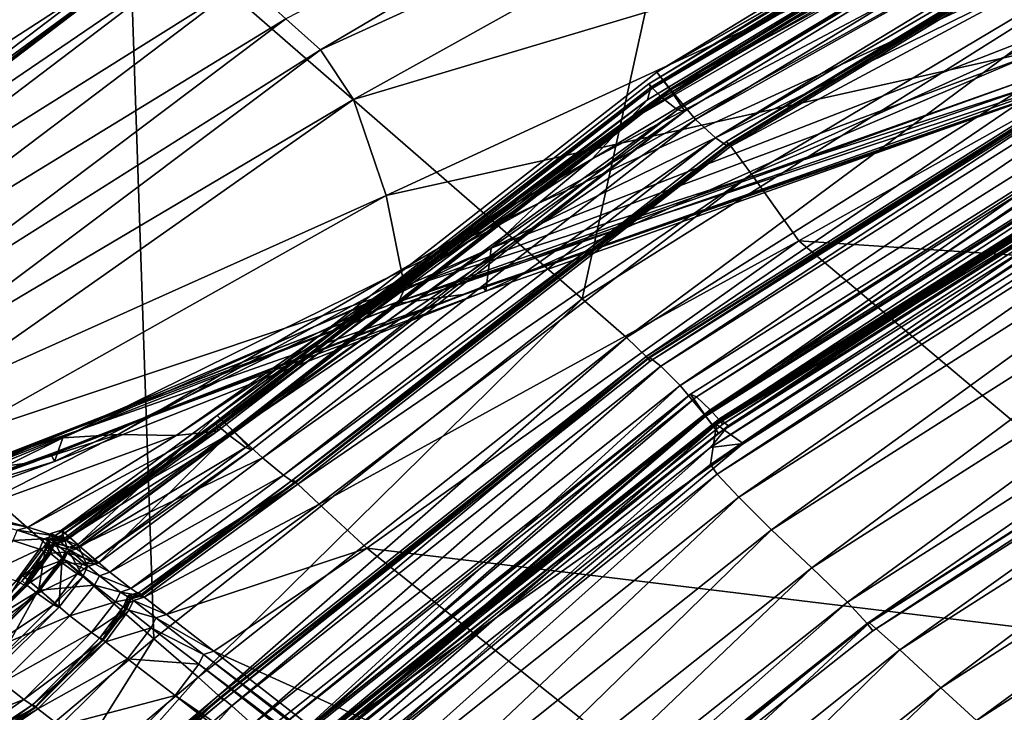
# Model space of a CAD drawing. Header units: millimetres. Extents: x 2387 to 13955, y -4964 to 364.
# Tile 963 of 1056: x 4482 to 4500, y 220 to 233. Entities that reach past the tile are written whole.
import ezdxf

# ---------------------------------------------------------------- set-up
doc = ezdxf.new("R2010")
doc.units = ezdxf.units.MM
doc.header["$MEASUREMENT"] = 0
doc.layers.add('Predefinito', color=7, linetype='Continuous', true_color=0x000000)

# ---------------------------------------------------------------- blocks, each defined once
blk = doc.blocks.new('Blocco 08')
at = {"layer": 'Predefinito'}
for points in [[(-453.604, -47, 485.976), (-461.432, -53.25, 485.772), (-480.91, -32.973, 608.049)], [(-445.254, -54.274, 440.788), (-453.604, -47, 485.976), (-442.059, -39.725, 486.202)], [(-442.059, -39.725, 486.202), (-433.658, -46.967, 441.029), (-445.254, -54.274, 440.788)], [(-450.714, -49.114, 1223.387), (-450.075, -49.684, 1220.359), (-438.134, -42.637, 1220.599)], [(-437.526, -43.946, 1212.233), (-438.134, -42.637, 1220.599), (-450.075, -49.684, 1220.359)], [(-431.562, -43.068, 789.765), (-431.759, -42.699, 789.818), (-443.879, -50.096, 789.598)], [(-443.879, -50.096, 789.598), (-431.759, -42.699, 789.818), (-431.584, -43.051, 789.973)], [(-444.03, -50.313, 796.621), (-432.054, -43, 796.836), (-432.026, -43.069, 797.027)], [(-431.998, -43.089, 796.659), (-432.054, -43, 796.836), (-444.03, -50.313, 796.621)], [(-432.026, -43.069, 797.027), (-443.989, -50.374, 796.814), (-444.03, -50.313, 796.621)], [(-444.03, -50.313, 796.621), (-443.962, -50.393, 796.444), (-431.998, -43.089, 796.659)], [(-443.989, -50.374, 796.814), (-432.026, -43.069, 797.027), (-432.145, -43.433, 798.872)], [(-431.838, -43.279, 795.743), (-431.998, -43.089, 796.659), (-443.962, -50.393, 796.444)], [(-431.584, -43.051, 789.973), (-443.645, -50.407, 789.755), (-443.879, -50.096, 789.598)], [(-443.879, -50.096, 789.598), (-443.623, -50.423, 789.547), (-431.562, -43.068, 789.765)], [(-443.645, -50.407, 789.755), (-431.584, -43.051, 789.973), (-431.398, -43.523, 790.917)], [(-431.196, -43.676, 788.973), (-431.562, -43.068, 789.765), (-443.623, -50.423, 789.547)], [(-443.962, -50.393, 796.444), (-443.783, -50.567, 795.529), (-431.838, -43.279, 795.743)], [(-431.559, -43.512, 793.334), (-431.838, -43.279, 795.743), (-443.783, -50.567, 795.529)], [(-444.455, -51.03, 803.789), (-444.054, -50.605, 798.656), (-432.145, -43.433, 798.872)], [(-432.145, -43.433, 798.872), (-432.658, -44.22, 804.006), (-444.455, -51.03, 803.789)], [(-432.145, -43.433, 798.872), (-444.054, -50.605, 798.656), (-443.989, -50.374, 796.814)], [(-443.783, -50.567, 795.529), (-443.499, -50.79, 793.121), (-431.559, -43.512, 793.334)], [(-431.398, -43.523, 790.917), (-443.368, -50.817, 790.703), (-443.645, -50.407, 789.755)], [(-443.623, -50.423, 789.547), (-443.167, -50.966, 788.76), (-431.196, -43.676, 788.973)], [(-431.398, -43.523, 790.917), (-431.559, -43.512, 793.334), (-443.499, -50.79, 793.121)], [(-443.499, -50.79, 793.121), (-443.368, -50.817, 790.703), (-431.398, -43.523, 790.917)], [(-430.859, -44.043, 786.606), (-431.196, -43.676, 788.973), (-443.167, -50.966, 788.76)], [(-450.075, -49.684, 1220.359), (-449.468, -50.6, 1211.995), (-437.526, -43.946, 1212.233)], [(-436.933, -46.852, 1194.468), (-437.526, -43.946, 1212.233), (-449.468, -50.6, 1211.995)], [(-443.167, -50.966, 788.76), (-442.802, -51.308, 786.394), (-430.859, -44.043, 786.606)], [(-430.633, -44.191, 784.187), (-430.859, -44.043, 786.606), (-442.802, -51.308, 786.394)], [(-445.081, -51.698, 817.517), (-444.455, -51.03, 803.789), (-432.658, -44.22, 804.006)], [(-432.658, -44.22, 804.006), (-433.359, -45.472, 817.739), (-445.081, -51.698, 817.517)], [(-442.802, -51.308, 786.394), (-442.583, -51.457, 783.976), (-430.633, -44.191, 784.187)], [(-430.551, -44.186, 782.874), (-430.617, -44.088, 783.042), (-442.598, -51.375, 782.828)], [(-442.598, -51.375, 782.828), (-430.617, -44.088, 783.042), (-430.6, -44.148, 783.239)], [(-430.6, -44.148, 783.239), (-442.568, -51.426, 783.026), (-442.598, -51.375, 782.828)], [(-442.598, -51.375, 782.828), (-442.52, -51.462, 782.662), (-430.551, -44.186, 782.874)], [(-430.633, -44.191, 784.187), (-442.583, -51.457, 783.976), (-442.568, -51.426, 783.026)], [(-442.568, -51.426, 783.026), (-430.6, -44.148, 783.239), (-430.633, -44.191, 784.187)], [(-430.189, -44.852, 781.103), (-430.551, -44.186, 782.874), (-442.52, -51.462, 782.662)], [(-455.565, -44.647, 1228.632), (-455.983, -44.252, 1228.627), (-463.947, -50.323, 1228.381)], [(-463.947, -50.323, 1228.381), (-463.535, -50.709, 1228.387), (-455.565, -44.647, 1228.632)], [(-455.093, -45.095, 1228.679), (-455.565, -44.647, 1228.632), (-463.535, -50.709, 1228.387)], [(-442.52, -51.462, 782.662), (-442.138, -51.978, 780.893), (-430.189, -44.852, 781.103)], [(-429.331, -46.495, 776.095), (-430.189, -44.852, 781.103), (-442.138, -51.978, 780.893)], [(-463.535, -50.709, 1228.387), (-463.067, -51.148, 1228.432), (-455.093, -45.095, 1228.679)], [(-454.536, -45.612, 1228.587), (-455.093, -45.095, 1228.679), (-463.067, -51.148, 1228.432)], [(-446.053, -52.509, 845.144), (-445.081, -51.698, 817.517), (-433.359, -45.472, 817.739)], [(-433.359, -45.472, 817.739), (-434.27, -47.097, 845.386), (-446.053, -52.509, 845.144)], [(-463.067, -51.148, 1228.432), (-462.511, -51.663, 1228.34), (-454.536, -45.612, 1228.587)], [(-453.882, -46.215, 1228.193), (-454.536, -45.612, 1228.587), (-462.511, -51.663, 1228.34)], [(-462.511, -51.663, 1228.34), (-461.859, -52.262, 1227.948), (-453.882, -46.215, 1228.193)], [(-453.116, -46.917, 1227.329), (-453.882, -46.215, 1228.193), (-461.859, -52.262, 1227.948)], [(-442.138, -51.978, 780.893), (-441.27, -53.206, 775.886), (-429.331, -46.495, 776.095)], [(-420.161, -54.609, 730.912), (-429.331, -46.495, 776.095), (-441.27, -53.206, 775.886)], [(-461.859, -52.262, 1227.948), (-461.101, -52.955, 1227.095), (-453.116, -46.917, 1227.329)], [(-452.551, -47.412, 1226.421), (-453.116, -46.917, 1227.329), (-461.101, -52.955, 1227.095)], [(-449.468, -50.6, 1211.995), (-448.867, -52.372, 1194.244), (-436.933, -46.852, 1194.468)], [(-436.61, -49.637, 1167.918), (-436.933, -46.852, 1194.468), (-448.867, -52.372, 1194.244)], [(-453.143, -60.537, 440.573), (-461.432, -53.25, 485.772), (-453.604, -47, 485.976)], [(-453.604, -47, 485.976), (-445.254, -54.274, 440.788), (-453.143, -60.537, 440.573)], [(-446.934, -53.338, 882.269), (-446.053, -52.509, 845.144), (-434.27, -47.097, 845.386)], [(-434.27, -47.097, 845.386), (-435.063, -48.715, 882.524), (-446.934, -53.338, 882.269)], [(-444.438, -54.986, 435.744), (-445.254, -54.274, 440.788), (-433.658, -46.967, 441.029)], [(-433.658, -46.967, 441.029), (-432.844, -47.68, 435.985), (-444.438, -54.986, 435.744)], [(-452.498, -47.391, 1225.894), (-452.599, -47.252, 1225.726), (-460.625, -53.357, 1225.497)], [(-460.625, -53.357, 1225.497), (-452.599, -47.252, 1225.726), (-452.498, -47.391, 1225.894)], [(-461.101, -52.955, 1227.095), (-460.55, -53.453, 1226.198), (-452.551, -47.412, 1226.421)], [(-460.625, -53.357, 1225.497), (-460.502, -53.484, 1225.65), (-452.498, -47.391, 1225.894)], [(-452.498, -47.391, 1225.894), (-460.516, -53.467, 1225.672), (-460.625, -53.357, 1225.497)], [(-452.551, -47.412, 1226.421), (-460.55, -53.453, 1226.198), (-460.516, -53.467, 1225.672)], [(-460.516, -53.467, 1225.672), (-452.498, -47.391, 1225.894), (-452.551, -47.412, 1226.421)], [(-452.14, -47.788, 1225.871), (-452.498, -47.391, 1225.894), (-460.502, -53.484, 1225.65)], [(-460.502, -53.484, 1225.65), (-460.12, -53.852, 1225.617), (-452.14, -47.788, 1225.871)], [(-451.474, -48.421, 1225.129), (-452.14, -47.788, 1225.871), (-460.12, -53.852, 1225.617)], [(-444.08, -55.333, 433.959), (-444.438, -54.986, 435.744), (-432.844, -47.68, 435.985)], [(-432.844, -47.68, 435.985), (-432.503, -48.038, 434.199), (-444.08, -55.333, 433.959)], [(-444.003, -55.422, 433.791), (-444.08, -55.333, 433.959), (-432.503, -48.038, 434.199)], [(-444.033, -55.373, 433.594), (-432.456, -48.077, 433.834), (-432.423, -48.038, 432.883)], [(-432.423, -48.038, 432.883), (-444.02, -55.347, 432.643), (-444.033, -55.373, 433.594)], [(-443.807, -55.511, 430.211), (-444.02, -55.347, 432.643), (-432.423, -48.038, 432.883)], [(-432.503, -48.038, 434.199), (-432.438, -48.136, 434.029), (-444.003, -55.422, 433.791)], [(-432.423, -48.038, 432.883), (-432.203, -48.195, 430.452), (-443.807, -55.511, 430.211)], [(-432.456, -48.077, 433.834), (-444.033, -55.373, 433.594), (-444.003, -55.422, 433.791)], [(-444.003, -55.422, 433.791), (-432.438, -48.136, 434.029), (-432.456, -48.077, 433.834)], [(-443.449, -55.869, 427.83), (-443.807, -55.511, 430.211), (-432.203, -48.195, 430.452)], [(-432.203, -48.195, 430.452), (-431.872, -48.569, 428.069), (-443.449, -55.869, 427.83)], [(-460.12, -53.852, 1225.617), (-459.457, -54.464, 1224.878), (-451.474, -48.421, 1225.129)], [(-450.714, -49.114, 1223.387), (-451.474, -48.421, 1225.129), (-459.457, -54.464, 1224.878)], [(-442.999, -56.419, 427.029), (-443.449, -55.869, 427.83), (-431.872, -48.569, 428.069)], [(-431.872, -48.569, 428.069), (-431.508, -49.177, 427.265), (-442.999, -56.419, 427.029)], [(-447.032, -54.129, 924.49), (-446.934, -53.338, 882.269), (-435.063, -48.715, 882.524)], [(-435.063, -48.715, 882.524), (-435.13, -49.916, 924.735), (-447.032, -54.129, 924.49)], [(-443.154, -56.077, 423.449), (-443.261, -56.032, 425.878), (-431.681, -48.729, 426.117)], [(-431.681, -48.729, 426.117), (-443.261, -56.032, 425.878), (-442.978, -56.436, 426.82)], [(-431.681, -48.729, 426.117), (-431.542, -48.75, 423.69), (-443.154, -56.077, 423.449)], [(-442.898, -56.319, 421.027), (-443.154, -56.077, 423.449), (-431.542, -48.75, 423.69)], [(-442.978, -56.436, 426.82), (-431.488, -49.194, 427.056), (-431.681, -48.729, 426.117)], [(-431.542, -48.75, 423.69), (-431.291, -48.991, 421.267), (-442.898, -56.319, 421.027)], [(-459.457, -54.464, 1224.878), (-458.709, -55.141, 1223.144), (-450.714, -49.114, 1223.387)], [(-450.075, -49.684, 1220.359), (-450.714, -49.114, 1223.387), (-458.709, -55.141, 1223.144)], [(-442.733, -56.501, 420.106), (-442.898, -56.319, 421.027), (-431.291, -48.991, 421.267)], [(-431.291, -48.991, 421.267), (-431.143, -49.184, 420.346), (-442.733, -56.501, 420.106)], [(-442.744, -56.746, 426.972), (-442.999, -56.419, 427.029), (-431.508, -49.177, 427.265)], [(-431.488, -49.194, 427.056), (-442.978, -56.436, 426.82), (-442.744, -56.746, 426.972)], [(-442.892, -57.014, 360.909), (-442.567, -56.612, 412.737), (-430.944, -49.262, 412.978)], [(-430.944, -49.262, 412.978), (-431.236, -49.645, 361.147), (-442.892, -57.014, 360.909)], [(-431.508, -49.177, 427.265), (-431.313, -49.544, 427.206), (-442.744, -56.746, 426.972)], [(-442.744, -56.746, 426.972), (-431.313, -49.544, 427.206), (-431.488, -49.194, 427.056)], [(-442.666, -56.582, 419.929), (-442.733, -56.501, 420.106), (-431.143, -49.184, 420.346)], [(-442.567, -56.612, 412.737), (-442.719, -56.479, 417.89), (-431.108, -49.144, 418.129)], [(-431.108, -49.144, 418.129), (-442.719, -56.479, 417.89), (-442.709, -56.523, 419.738)], [(-442.709, -56.523, 419.738), (-431.119, -49.204, 419.977), (-431.108, -49.144, 418.129)], [(-431.119, -49.204, 419.977), (-442.709, -56.523, 419.738), (-442.666, -56.582, 419.929)], [(-431.143, -49.184, 420.346), (-431.089, -49.272, 420.168), (-442.666, -56.582, 419.929)], [(-442.666, -56.582, 419.929), (-431.089, -49.272, 420.168), (-431.119, -49.204, 419.977)], [(-431.108, -49.144, 418.129), (-430.944, -49.262, 412.978), (-442.567, -56.612, 412.737)], [(-442.894, -57.325, 28.827), (-442.78, -56.587, 78.017), (-431.204, -49.316, 78.257)], [(-431.204, -49.316, 78.257), (-431.319, -49.986, 29.068), (-442.894, -57.325, 28.827)], [(-430.84, -49.331, 219.263), (-431.204, -49.316, 78.257), (-442.78, -56.587, 78.017)], [(-442.78, -56.587, 78.017), (-442.295, -56.939, 219.022), (-430.84, -49.331, 219.263)], [(-431.236, -49.645, 361.147), (-430.84, -49.331, 219.263), (-442.295, -56.939, 219.022)], [(-448.867, -52.372, 1194.244), (-448.522, -54.078, 1167.705), (-436.61, -49.637, 1167.918)], [(-436.795, -50.296, 1133.196), (-436.61, -49.637, 1167.918), (-448.522, -54.078, 1167.705)], [(-442.295, -56.939, 219.022), (-442.892, -57.014, 360.909), (-431.236, -49.645, 361.147)], [(-458.709, -55.141, 1223.144), (-458.076, -55.701, 1220.123), (-450.075, -49.684, 1220.359)], [(-449.468, -50.6, 1211.995), (-450.075, -49.684, 1220.359), (-458.076, -55.701, 1220.123)], [(-448.786, -54.376, 1088.254), (-447.412, -54.188, 1031.71), (-435.479, -49.97, 1031.937)], [(-435.479, -49.97, 1031.937), (-436.898, -50.167, 1088.479), (-448.786, -54.376, 1088.254)], [(-447.412, -54.188, 1031.71), (-447.084, -54.055, 973.678), (-435.165, -49.945, 973.909)], [(-435.165, -49.945, 973.909), (-435.479, -49.97, 1031.937), (-447.412, -54.188, 1031.71)], [(-447.084, -54.055, 973.678), (-447.032, -54.129, 924.49), (-435.13, -49.916, 924.735)], [(-435.13, -49.916, 924.735), (-435.165, -49.945, 973.909), (-447.084, -54.055, 973.678)], [(-442.769, -57.503, 25.448), (-442.894, -57.325, 28.827), (-431.319, -49.986, 29.068)], [(-431.319, -49.986, 29.068), (-431.201, -50.157, 25.688), (-442.769, -57.503, 25.448)], [(-443.623, -50.423, 789.547), (-443.879, -50.096, 789.598), (-451.976, -56.425, 789.363)], [(-451.976, -56.425, 789.363), (-443.879, -50.096, 789.598), (-443.645, -50.407, 789.755)], [(-448.678, -54.408, 1132.979), (-448.786, -54.376, 1088.254), (-436.898, -50.167, 1088.479)], [(-436.898, -50.167, 1088.479), (-436.795, -50.296, 1133.196), (-448.678, -54.408, 1132.979)], [(-442.373, -57.93, 21.876), (-442.769, -57.503, 25.448), (-431.201, -50.157, 25.688)], [(-431.201, -50.157, 25.688), (-430.81, -50.575, 22.116), (-442.373, -57.93, 21.876)], [(-452.02, -56.56, 796.395), (-444.03, -50.313, 796.621), (-443.989, -50.374, 796.814)], [(-443.962, -50.393, 796.444), (-444.03, -50.313, 796.621), (-452.02, -56.56, 796.395)], [(-443.989, -50.374, 796.814), (-451.969, -56.613, 796.596), (-452.02, -56.56, 796.395)], [(-452.02, -56.56, 796.395), (-451.94, -56.633, 796.211), (-443.962, -50.393, 796.444)], [(-451.969, -56.613, 796.596), (-443.989, -50.374, 796.814), (-444.054, -50.605, 798.656)], [(-443.783, -50.567, 795.529), (-443.962, -50.393, 796.444), (-451.94, -56.633, 796.211)], [(-448.522, -54.078, 1167.705), (-448.678, -54.408, 1132.979), (-436.795, -50.296, 1133.196)], [(-443.645, -50.407, 789.755), (-451.695, -56.698, 789.538), (-451.976, -56.425, 789.363)], [(-451.976, -56.425, 789.363), (-451.671, -56.716, 789.301), (-443.623, -50.423, 789.547)], [(-451.94, -56.633, 796.211), (-451.746, -56.796, 795.296), (-443.783, -50.567, 795.529)], [(-443.499, -50.79, 793.121), (-443.783, -50.567, 795.529), (-451.746, -56.796, 795.296)], [(-451.695, -56.698, 789.538), (-443.645, -50.407, 789.755), (-443.368, -50.817, 790.703)], [(-443.167, -50.966, 788.76), (-443.623, -50.423, 789.547), (-451.671, -56.716, 789.301)], [(-441.77, -58.53, 18.85), (-442.373, -57.93, 21.876), (-430.81, -50.575, 22.116)], [(-430.81, -50.575, 22.116), (-430.212, -51.167, 19.087), (-441.77, -58.53, 18.85)], [(-458.076, -55.701, 1220.123), (-457.466, -56.227, 1211.773), (-449.468, -50.6, 1211.995)], [(-448.867, -52.372, 1194.244), (-449.468, -50.6, 1211.995), (-457.466, -56.227, 1211.773)], [(-444.054, -50.605, 798.656), (-444.455, -51.03, 803.789), (-452.211, -56.738, 803.583)], [(-452.211, -56.738, 803.583), (-451.967, -56.704, 798.45), (-444.054, -50.605, 798.656)], [(-444.054, -50.605, 798.656), (-451.967, -56.704, 798.45), (-451.969, -56.613, 796.596)], [(-451.746, -56.796, 795.296), (-451.455, -57.013, 792.903), (-443.499, -50.79, 793.121)], [(-443.368, -50.817, 790.703), (-451.347, -57.055, 790.495), (-451.695, -56.698, 789.538)], [(-443.368, -50.817, 790.703), (-443.499, -50.79, 793.121), (-451.455, -57.013, 792.903)], [(-451.455, -57.013, 792.903), (-451.347, -57.055, 790.495), (-443.368, -50.817, 790.703)], [(-444.455, -51.03, 803.789), (-445.081, -51.698, 817.517), (-452.734, -56.79, 817.31)], [(-452.734, -56.79, 817.31), (-452.211, -56.738, 803.583), (-444.455, -51.03, 803.789)], [(-451.671, -56.716, 789.301), (-451.143, -57.205, 788.514), (-443.167, -50.966, 788.76)], [(-442.802, -51.308, 786.394), (-443.167, -50.966, 788.76), (-451.143, -57.205, 788.514)], [(-441.029, -59.232, 17.108), (-441.77, -58.53, 18.85), (-430.212, -51.167, 19.087)], [(-430.212, -51.167, 19.087), (-429.472, -51.863, 17.343), (-441.029, -59.232, 17.108)], [(-451.143, -57.205, 788.514), (-450.755, -57.523, 786.162), (-442.802, -51.308, 786.394)], [(-442.583, -51.457, 783.976), (-442.802, -51.308, 786.394), (-450.755, -57.523, 786.162)], [(-450.755, -57.523, 786.162), (-450.545, -57.67, 783.757), (-442.583, -51.457, 783.976)], [(-442.52, -51.462, 782.662), (-442.598, -51.375, 782.828), (-450.584, -57.606, 782.597)], [(-450.584, -57.606, 782.597), (-442.598, -51.375, 782.828), (-442.568, -51.426, 783.026)], [(-442.568, -51.426, 783.026), (-450.545, -57.649, 782.806), (-450.584, -57.606, 782.597)], [(-450.584, -57.606, 782.597), (-450.494, -57.688, 782.423), (-442.52, -51.462, 782.662)], [(-450.545, -57.649, 782.806), (-442.568, -51.426, 783.026), (-442.583, -51.457, 783.976)], [(-442.583, -51.457, 783.976), (-450.545, -57.67, 783.757), (-450.545, -57.649, 782.806)], [(-442.138, -51.978, 780.893), (-442.52, -51.462, 782.662), (-450.494, -57.688, 782.423)], [(-445.081, -51.698, 817.517), (-446.053, -52.509, 845.144), (-453.799, -56.774, 844.932)], [(-453.799, -56.774, 844.932), (-452.734, -56.79, 817.31), (-445.081, -51.698, 817.517)], [(-450.494, -57.688, 782.423), (-450.096, -58.055, 780.653), (-442.138, -51.978, 780.893)], [(-441.27, -53.206, 775.886), (-442.138, -51.978, 780.893), (-450.096, -58.055, 780.653)], [(-440.37, -59.865, 16.366), (-441.029, -59.232, 17.108), (-429.472, -51.863, 17.343)], [(-429.472, -51.863, 17.343), (-428.824, -52.501, 16.6), (-440.37, -59.865, 16.366)], [(-457.466, -56.227, 1211.773), (-456.846, -56.861, 1194.049), (-448.867, -52.372, 1194.244)], [(-448.522, -54.078, 1167.705), (-448.867, -52.372, 1194.244), (-456.846, -56.861, 1194.049)], [(-446.053, -52.509, 845.144), (-446.934, -53.338, 882.269), (-454.821, -56.836, 882.059)], [(-454.821, -56.836, 882.059), (-453.799, -56.774, 844.932), (-446.053, -52.509, 845.144)], [(-440.011, -60.254, 16.344), (-440.37, -59.865, 16.366), (-428.824, -52.501, 16.6)], [(-428.824, -52.501, 16.6), (-428.499, -52.917, 16.572), (-440.011, -60.254, 16.344)], [(-440.011, -60.254, 16.344), (-428.499, -52.917, 16.572), (-428.418, -52.875, 16.05)], [(-428.418, -52.875, 16.05), (-439.964, -60.243, 15.819), (-440.011, -60.254, 16.344)], [(-439.906, -60.389, 16.512), (-440.011, -60.254, 16.344), (-428.499, -52.917, 16.572)], [(-428.499, -52.917, 16.572), (-440.011, -60.254, 16.344), (-439.906, -60.389, 16.512)], [(-439.408, -60.742, 14.91), (-439.964, -60.243, 15.819), (-428.418, -52.875, 16.05)], [(-428.499, -52.917, 16.572), (-428.418, -53.07, 16.737), (-439.906, -60.389, 16.512)], [(-439.906, -60.389, 16.512), (-428.418, -53.07, 16.737), (-428.499, -52.917, 16.572)], [(-428.418, -52.875, 16.05), (-427.85, -53.359, 15.142), (-439.408, -60.742, 14.91)], [(-461.432, -53.25, 485.772), (-453.143, -60.537, 440.573), (-455.804, -62.783, 440.54)], [(-450.096, -58.055, 780.653), (-449.22, -58.87, 775.656), (-441.27, -53.206, 775.886)], [(-432.088, -60.941, 730.716), (-441.27, -53.206, 775.886), (-449.22, -58.87, 775.656)], [(-441.27, -53.206, 775.886), (-432.088, -60.941, 730.716), (-420.161, -54.609, 730.912)], [(-446.934, -53.338, 882.269), (-447.032, -54.129, 924.49), (-454.969, -57.27, 924.291)], [(-454.969, -57.27, 924.291), (-454.821, -56.836, 882.059), (-446.934, -53.338, 882.269)], [(-438.65, -61.444, 14.046), (-439.408, -60.742, 14.91), (-427.85, -53.359, 15.142)], [(-427.85, -53.359, 15.142), (-427.096, -54.051, 14.277), (-438.65, -61.444, 14.046)], [(-456.846, -56.861, 1194.049), (-456.472, -57.452, 1167.533), (-448.522, -54.078, 1167.705)], [(-447.412, -54.188, 1031.71), (-448.786, -54.376, 1088.254), (-456.709, -57.458, 1088.074)], [(-456.709, -57.458, 1088.074), (-455.378, -57.287, 1031.527), (-447.412, -54.188, 1031.71)], [(-448.678, -54.408, 1132.979), (-448.522, -54.078, 1167.705), (-456.472, -57.452, 1167.533)], [(-447.084, -54.055, 973.678), (-447.412, -54.188, 1031.71), (-455.378, -57.287, 1031.527)], [(-455.378, -57.287, 1031.527), (-455.039, -57.13, 973.492), (-447.084, -54.055, 973.678)], [(-447.032, -54.129, 924.49), (-447.084, -54.055, 973.678), (-455.039, -57.13, 973.492)], [(-455.039, -57.13, 973.492), (-454.969, -57.27, 924.291), (-447.032, -54.129, 924.49)], [(-437.998, -62.043, 13.65), (-438.65, -61.444, 14.046), (-427.096, -54.051, 14.277)], [(-427.096, -54.051, 14.277), (-426.455, -54.634, 13.884), (-437.998, -62.043, 13.65)], [(-456.602, -57.43, 1132.809), (-456.709, -57.458, 1088.074), (-448.786, -54.376, 1088.254)], [(-448.786, -54.376, 1088.254), (-448.678, -54.408, 1132.979), (-456.602, -57.43, 1132.809)], [(-452.328, -61.246, 435.532), (-453.143, -60.537, 440.573), (-445.254, -54.274, 440.788)], [(-445.254, -54.274, 440.788), (-444.438, -54.986, 435.744), (-452.328, -61.246, 435.532)], [(-456.472, -57.452, 1167.533), (-456.602, -57.43, 1132.809), (-448.678, -54.408, 1132.979)], [(-437.441, -62.554, 13.558), (-437.998, -62.043, 13.65), (-426.455, -54.634, 13.884)], [(-451.953, -61.583, 433.744), (-452.328, -61.246, 435.532), (-444.438, -54.986, 435.744)], [(-444.438, -54.986, 435.744), (-444.08, -55.333, 433.959), (-451.953, -61.583, 433.744)], [(-451.867, -61.667, 433.567), (-451.953, -61.583, 433.744), (-444.08, -55.333, 433.959)], [(-451.704, -61.774, 429.991), (-451.907, -61.609, 432.409), (-444.02, -55.347, 432.643)], [(-444.02, -55.347, 432.643), (-451.907, -61.609, 432.409), (-451.906, -61.625, 433.362)], [(-451.906, -61.625, 433.362), (-444.033, -55.373, 433.594), (-444.02, -55.347, 432.643)], [(-444.033, -55.373, 433.594), (-451.906, -61.625, 433.362), (-451.867, -61.667, 433.567)], [(-444.08, -55.333, 433.959), (-444.003, -55.422, 433.791), (-451.867, -61.667, 433.567)], [(-451.867, -61.667, 433.567), (-444.003, -55.422, 433.791), (-444.033, -55.373, 433.594)], [(-444.02, -55.347, 432.643), (-443.807, -55.511, 430.211), (-451.704, -61.774, 429.991)], [(-451.329, -62.114, 427.623), (-451.704, -61.774, 429.991), (-443.807, -55.511, 430.211)], [(-443.807, -55.511, 430.211), (-443.449, -55.869, 427.83), (-451.329, -62.114, 427.623)], [(-450.808, -62.616, 426.82), (-451.329, -62.114, 427.623), (-443.449, -55.869, 427.83)], [(-443.449, -55.869, 427.83), (-442.999, -56.419, 427.029), (-450.808, -62.616, 426.82)], [(-451.053, -62.348, 423.215), (-451.137, -62.283, 425.632), (-443.261, -56.032, 425.878)], [(-443.261, -56.032, 425.878), (-451.137, -62.283, 425.632), (-450.786, -62.636, 426.582)], [(-443.261, -56.032, 425.878), (-443.154, -56.077, 423.449), (-451.053, -62.348, 423.215)], [(-450.793, -62.59, 420.809), (-451.053, -62.348, 423.215), (-443.154, -56.077, 423.449)], [(-443.154, -56.077, 423.449), (-442.898, -56.319, 421.027), (-450.793, -62.59, 420.809)], [(-450.786, -62.636, 426.582), (-442.978, -56.436, 426.82), (-443.261, -56.032, 425.878)], [(-450.613, -62.763, 419.888), (-450.793, -62.59, 420.809), (-442.898, -56.319, 421.027)], [(-442.898, -56.319, 421.027), (-442.733, -56.501, 420.106), (-450.613, -62.763, 419.888)], [(-454.8, -58.693, 796.53), (-454.854, -58.643, 796.301), (-452.02, -56.56, 796.395)], [(-451.94, -56.633, 796.211), (-452.02, -56.56, 796.395), (-454.854, -58.643, 796.301)], [(-451.671, -56.716, 789.301), (-451.976, -56.425, 789.363), (-454.842, -58.539, 789.262)], [(-454.545, -58.801, 789.482), (-454.842, -58.539, 789.262), (-451.976, -56.425, 789.363)], [(-452.02, -56.56, 796.395), (-451.969, -56.613, 796.596), (-454.8, -58.693, 796.53)], [(-451.976, -56.425, 789.363), (-451.695, -56.698, 789.538), (-454.545, -58.801, 789.482)], [(-450.507, -62.912, 426.75), (-450.808, -62.616, 426.82), (-442.999, -56.419, 427.029)], [(-442.978, -56.436, 426.82), (-450.786, -62.636, 426.582), (-450.507, -62.912, 426.75)], [(-450.469, -62.898, 412.5), (-450.615, -62.755, 417.648), (-442.719, -56.479, 417.89)], [(-442.719, -56.479, 417.89), (-450.615, -62.755, 417.648), (-450.588, -62.786, 419.502)], [(-450.537, -62.838, 419.702), (-450.613, -62.763, 419.888), (-442.733, -56.501, 420.106)], [(-450.588, -62.786, 419.502), (-442.709, -56.523, 419.738), (-442.719, -56.479, 417.89)], [(-442.709, -56.523, 419.738), (-450.588, -62.786, 419.502), (-450.537, -62.838, 419.702)], [(-442.733, -56.501, 420.106), (-442.666, -56.582, 419.929), (-450.537, -62.838, 419.702)], [(-450.537, -62.838, 419.702), (-442.666, -56.582, 419.929), (-442.709, -56.523, 419.738)], [(-442.999, -56.419, 427.029), (-442.744, -56.746, 426.972), (-450.507, -62.912, 426.75)], [(-450.507, -62.912, 426.75), (-442.744, -56.746, 426.972), (-442.978, -56.436, 426.82)], [(-442.719, -56.479, 417.89), (-442.567, -56.612, 412.737), (-450.469, -62.898, 412.5)], [(-455.459, -58.481, 817.239), (-454.968, -58.639, 803.525), (-452.211, -56.738, 803.583)], [(-452.211, -56.738, 803.583), (-452.734, -56.79, 817.31), (-455.459, -58.481, 817.239)], [(-454.968, -58.639, 803.525), (-454.776, -58.738, 798.397), (-451.967, -56.704, 798.45)], [(-451.967, -56.704, 798.45), (-452.211, -56.738, 803.583), (-454.968, -58.639, 803.525)], [(-454.854, -58.643, 796.301), (-454.768, -58.716, 796.091), (-451.94, -56.633, 796.211)], [(-454.842, -58.539, 789.262), (-454.513, -58.828, 789.159), (-451.671, -56.716, 789.301)], [(-454.776, -58.738, 798.397), (-454.8, -58.693, 796.53), (-451.969, -56.613, 796.596)], [(-451.969, -56.613, 796.596), (-451.967, -56.704, 798.45), (-454.776, -58.738, 798.397)], [(-451.746, -56.796, 795.296), (-451.94, -56.633, 796.211), (-454.768, -58.716, 796.091)], [(-454.169, -59.144, 790.457), (-454.545, -58.801, 789.482), (-451.695, -56.698, 789.538)], [(-451.143, -57.205, 788.514), (-451.671, -56.716, 789.301), (-454.513, -58.828, 789.159)], [(-451.695, -56.698, 789.538), (-451.347, -57.055, 790.495), (-454.169, -59.144, 790.457)], [(-442.567, -56.612, 412.737), (-442.892, -57.014, 360.909), (-450.813, -63.305, 360.677)], [(-450.813, -63.305, 360.677), (-450.469, -62.898, 412.5), (-442.567, -56.612, 412.737)], [(-442.78, -56.587, 78.017), (-442.894, -57.325, 28.827), (-450.762, -63.59, 28.599)], [(-450.762, -63.59, 28.599), (-450.636, -62.828, 77.787), (-442.78, -56.587, 78.017)], [(-442.295, -56.939, 219.022), (-442.78, -56.587, 78.017), (-450.636, -62.828, 77.787)], [(-457.789, -58.309, 924.219), (-457.624, -57.995, 881.982), (-454.821, -56.836, 882.059)], [(-454.821, -56.836, 882.059), (-454.969, -57.27, 924.291), (-457.789, -58.309, 924.219)], [(-457.624, -57.995, 881.982), (-456.555, -58.187, 844.855), (-453.799, -56.774, 844.932)], [(-453.799, -56.774, 844.932), (-454.821, -56.836, 882.059), (-457.624, -57.995, 881.982)], [(-452.734, -56.79, 817.31), (-453.799, -56.774, 844.932), (-456.555, -58.187, 844.855)], [(-456.555, -58.187, 844.855), (-455.459, -58.481, 817.239), (-452.734, -56.79, 817.31)], [(-454.768, -58.716, 796.091), (-454.565, -58.88, 795.176), (-451.746, -56.796, 795.296)], [(-451.455, -57.013, 792.903), (-451.746, -56.796, 795.296), (-454.565, -58.88, 795.176)], [(-454.565, -58.88, 795.176), (-454.269, -59.098, 792.825), (-451.455, -57.013, 792.903)], [(-451.347, -57.055, 790.495), (-451.455, -57.013, 792.903), (-454.269, -59.098, 792.825)], [(-454.269, -59.098, 792.825), (-454.169, -59.144, 790.457), (-451.347, -57.055, 790.495)], [(-450.052, -63.426, 218.792), (-450.813, -63.305, 360.677), (-442.892, -57.014, 360.909)], [(-450.636, -62.828, 77.787), (-450.052, -63.426, 218.792), (-442.295, -56.939, 219.022)], [(-442.892, -57.014, 360.909), (-442.295, -56.939, 219.022), (-450.052, -63.426, 218.792)], [(-459.523, -58.465, 1088.011), (-458.208, -58.3, 1031.464), (-455.378, -57.287, 1031.527)], [(-455.378, -57.287, 1031.527), (-456.709, -57.458, 1088.074), (-459.523, -58.465, 1088.011)], [(-458.208, -58.3, 1031.464), (-457.866, -58.147, 973.426), (-455.039, -57.13, 973.492)], [(-455.039, -57.13, 973.492), (-455.378, -57.287, 1031.527), (-458.208, -58.3, 1031.464)], [(-454.969, -57.27, 924.291), (-455.039, -57.13, 973.492), (-457.866, -58.147, 973.426)], [(-457.866, -58.147, 973.426), (-457.789, -58.309, 924.219), (-454.969, -57.27, 924.291)], [(-454.513, -58.828, 789.159), (-453.954, -59.307, 788.359), (-451.143, -57.205, 788.514)], [(-450.755, -57.523, 786.162), (-451.143, -57.205, 788.514), (-453.954, -59.307, 788.359)], [(-450.632, -63.771, 25.225), (-450.762, -63.59, 28.599), (-442.894, -57.325, 28.827)], [(-442.894, -57.325, 28.827), (-442.769, -57.503, 25.448), (-450.632, -63.771, 25.225)], [(-453.954, -59.307, 788.359), (-453.564, -59.61, 786.045), (-450.755, -57.523, 786.162)], [(-450.545, -57.67, 783.757), (-450.755, -57.523, 786.162), (-453.564, -59.61, 786.045)], [(-450.494, -57.688, 782.423), (-450.584, -57.606, 782.597), (-453.416, -59.685, 782.492)], [(-453.374, -59.723, 782.727), (-453.416, -59.685, 782.492), (-450.584, -57.606, 782.597)], [(-450.584, -57.606, 782.597), (-450.545, -57.649, 782.806), (-453.374, -59.723, 782.727)], [(-453.365, -59.745, 783.682), (-453.374, -59.723, 782.727), (-450.545, -57.649, 782.806)], [(-450.545, -57.649, 782.806), (-450.545, -57.67, 783.757), (-453.365, -59.745, 783.682)], [(-450.232, -64.198, 21.658), (-450.632, -63.771, 25.225), (-442.769, -57.503, 25.448)], [(-442.769, -57.503, 25.448), (-442.373, -57.93, 21.876), (-450.232, -64.198, 21.658)], [(-453.564, -59.61, 786.045), (-453.365, -59.745, 783.682), (-450.545, -57.67, 783.757)], [(-453.416, -59.685, 782.492), (-453.319, -59.769, 782.293), (-450.494, -57.688, 782.423)], [(-450.096, -58.055, 780.653), (-450.494, -57.688, 782.423), (-453.319, -59.769, 782.293)], [(-449.628, -64.796, 18.64), (-450.232, -64.198, 21.658), (-442.373, -57.93, 21.876)], [(-442.373, -57.93, 21.876), (-441.77, -58.53, 18.85), (-449.628, -64.796, 18.64)], [(-455.459, -58.481, 817.239), (-456.555, -58.187, 844.855), (-456.755, -58.242, 844.85)], [(-453.319, -59.769, 782.293), (-452.912, -60.091, 780.511), (-450.096, -58.055, 780.653)], [(-449.22, -58.87, 775.656), (-450.096, -58.055, 780.653), (-452.912, -60.091, 780.511)], [(-456.755, -58.242, 844.85), (-455.659, -58.535, 817.235), (-455.459, -58.481, 817.239)], [(-455.167, -58.694, 803.534), (-455.659, -58.535, 817.235), (-455.741, -58.726, 817.229)], [(-454.968, -58.639, 803.525), (-455.459, -58.481, 817.239), (-455.659, -58.535, 817.235)], [(-455.659, -58.535, 817.235), (-455.167, -58.694, 803.534), (-454.968, -58.639, 803.525)], [(-454.513, -58.828, 789.159), (-454.842, -58.539, 789.262), (-455.04, -58.598, 789.246)], [(-454.741, -58.861, 789.495), (-455.04, -58.598, 789.246), (-454.842, -58.539, 789.262)], [(-454.842, -58.539, 789.262), (-454.545, -58.801, 789.482), (-454.741, -58.861, 789.495)], [(-448.893, -65.491, 16.91), (-449.628, -64.796, 18.64), (-441.77, -58.53, 18.85)], [(-441.77, -58.53, 18.85), (-441.029, -59.232, 17.108), (-448.893, -65.491, 16.91)], [(-455.25, -58.884, 803.517), (-455.741, -58.726, 817.229), (-456.17, -59.314, 817.209)], [(-455.741, -58.726, 817.229), (-455.25, -58.884, 803.517), (-455.167, -58.694, 803.534)], [(-454.974, -58.794, 798.412), (-455.167, -58.694, 803.534), (-455.25, -58.884, 803.517)], [(-454.776, -58.738, 798.397), (-454.968, -58.639, 803.525), (-455.167, -58.694, 803.534)], [(-455.167, -58.694, 803.534), (-454.974, -58.794, 798.412), (-454.776, -58.738, 798.397)], [(-455.082, -58.938, 796.521), (-455.137, -58.888, 796.293), (-455.054, -58.698, 796.288)], [(-454.966, -58.774, 796.063), (-455.054, -58.698, 796.288), (-455.137, -58.888, 796.293)], [(-454.828, -59.047, 789.474), (-455.126, -58.785, 789.252), (-455.04, -58.598, 789.246)], [(-454.706, -58.894, 789.115), (-455.04, -58.598, 789.246), (-455.126, -58.785, 789.252)], [(-455.054, -58.698, 796.288), (-454.999, -58.748, 796.535), (-455.082, -58.938, 796.521)], [(-454.999, -58.748, 796.535), (-455.054, -58.698, 796.288), (-454.854, -58.643, 796.301)], [(-454.768, -58.716, 796.091), (-454.854, -58.643, 796.301), (-455.054, -58.698, 796.288)], [(-455.054, -58.698, 796.288), (-454.966, -58.774, 796.063), (-454.768, -58.716, 796.091)], [(-455.04, -58.598, 789.246), (-454.706, -58.894, 789.115), (-454.513, -58.828, 789.159)], [(-455.04, -58.598, 789.246), (-454.741, -58.861, 789.495), (-454.828, -59.047, 789.474)], [(-454.854, -58.643, 796.301), (-454.8, -58.693, 796.53), (-454.999, -58.748, 796.535)], [(-454.974, -58.794, 798.412), (-454.999, -58.748, 796.535), (-454.8, -58.693, 796.53)], [(-454.8, -58.693, 796.53), (-454.776, -58.738, 798.397), (-454.974, -58.794, 798.412)], [(-454.565, -58.88, 795.176), (-454.768, -58.716, 796.091), (-454.966, -58.774, 796.063)], [(-456.17, -59.314, 817.209), (-455.68, -59.469, 803.481), (-455.25, -58.884, 803.517)], [(-455.058, -58.983, 798.388), (-455.25, -58.884, 803.517), (-455.68, -59.469, 803.481)], [(-455.513, -59.523, 796.488), (-455.568, -59.472, 796.289), (-455.137, -58.888, 796.293)], [(-455.051, -58.962, 796.083), (-455.137, -58.888, 796.293), (-455.568, -59.472, 796.289)], [(-455.263, -59.624, 789.43), (-455.561, -59.364, 789.253), (-455.126, -58.785, 789.252)], [(-454.797, -59.075, 789.149), (-455.126, -58.785, 789.252), (-455.561, -59.364, 789.253)], [(-455.137, -58.888, 796.293), (-455.082, -58.938, 796.521), (-455.513, -59.523, 796.488)], [(-455.126, -58.785, 789.252), (-454.828, -59.047, 789.474), (-455.263, -59.624, 789.43)], [(-455.25, -58.884, 803.517), (-455.058, -58.983, 798.388), (-454.974, -58.794, 798.412)], [(-455.137, -58.888, 796.293), (-455.051, -58.962, 796.083), (-454.966, -58.774, 796.063)], [(-455.126, -58.785, 789.252), (-454.797, -59.075, 789.149), (-454.706, -58.894, 789.115)], [(-455.058, -58.983, 798.388), (-455.082, -58.938, 796.521), (-454.999, -58.748, 796.535)], [(-454.999, -58.748, 796.535), (-454.974, -58.794, 798.412), (-455.058, -58.983, 798.388)], [(-454.759, -58.941, 795.144), (-454.966, -58.774, 796.063), (-455.051, -58.962, 796.083)], [(-454.966, -58.774, 796.063), (-454.759, -58.941, 795.144), (-454.565, -58.88, 795.176)], [(-454.452, -59.39, 790.449), (-454.828, -59.047, 789.474), (-454.741, -58.861, 789.495)], [(-454.141, -59.377, 788.306), (-454.706, -58.894, 789.115), (-454.797, -59.075, 789.149)], [(-454.269, -59.098, 792.825), (-454.565, -58.88, 795.176), (-454.759, -58.941, 795.144)], [(-454.362, -59.208, 790.483), (-454.741, -58.861, 789.495), (-454.545, -58.801, 789.482)], [(-454.741, -58.861, 789.495), (-454.362, -59.208, 790.483), (-454.452, -59.39, 790.449)], [(-453.954, -59.307, 788.359), (-454.513, -58.828, 789.159), (-454.706, -58.894, 789.115)], [(-454.706, -58.894, 789.115), (-454.141, -59.377, 788.306), (-453.954, -59.307, 788.359)], [(-454.545, -58.801, 789.482), (-454.169, -59.144, 790.457), (-454.362, -59.208, 790.483)], [(-452.912, -60.091, 780.511), (-452.036, -60.764, 775.523), (-449.22, -58.87, 775.656)], [(-440.015, -66.204, 730.512), (-449.22, -58.87, 775.656), (-452.036, -60.764, 775.523)], [(-449.22, -58.87, 775.656), (-440.015, -66.204, 730.512), (-432.088, -60.941, 730.716)], [(-455.68, -59.469, 803.481), (-455.489, -59.565, 798.344), (-455.058, -58.983, 798.388)], [(-455.568, -59.472, 796.289), (-455.485, -59.541, 796.105), (-455.051, -58.962, 796.083)], [(-455.561, -59.364, 789.253), (-455.24, -59.643, 789.191), (-454.797, -59.075, 789.149)], [(-455.489, -59.565, 798.344), (-455.513, -59.523, 796.488), (-455.082, -58.938, 796.521)], [(-455.082, -58.938, 796.521), (-455.058, -58.983, 798.388), (-455.489, -59.565, 798.344)], [(-454.847, -59.125, 795.166), (-455.051, -58.962, 796.083), (-455.485, -59.541, 796.105)], [(-454.892, -59.963, 790.387), (-455.263, -59.624, 789.43), (-454.828, -59.047, 789.474)], [(-454.237, -59.552, 788.349), (-454.797, -59.075, 789.149), (-455.24, -59.643, 789.191)], [(-455.051, -58.962, 796.083), (-454.847, -59.125, 795.166), (-454.759, -58.941, 795.144)], [(-454.828, -59.047, 789.474), (-454.452, -59.39, 790.449), (-454.892, -59.963, 790.387)], [(-454.462, -59.161, 792.825), (-454.759, -58.941, 795.144), (-454.847, -59.125, 795.166)], [(-454.797, -59.075, 789.149), (-454.237, -59.552, 788.349), (-454.141, -59.377, 788.306)], [(-454.759, -58.941, 795.144), (-454.462, -59.161, 792.825), (-454.269, -59.098, 792.825)], [(-454.169, -59.144, 790.457), (-454.269, -59.098, 792.825), (-454.462, -59.161, 792.825)], [(-455.485, -59.541, 796.105), (-455.285, -59.7, 795.189), (-454.847, -59.125, 795.166)], [(-454.552, -59.342, 792.819), (-454.847, -59.125, 795.166), (-455.285, -59.7, 795.189)], [(-454.847, -59.125, 795.166), (-454.552, -59.342, 792.819), (-454.462, -59.161, 792.825)], [(-454.362, -59.208, 790.483), (-454.462, -59.161, 792.825), (-454.552, -59.342, 792.819)], [(-454.552, -59.342, 792.819), (-454.452, -59.39, 790.449), (-454.362, -59.208, 790.483)], [(-454.462, -59.161, 792.825), (-454.362, -59.208, 790.483), (-454.169, -59.144, 790.457)], [(-448.233, -66.108, 16.174), (-448.893, -65.491, 16.91), (-441.029, -59.232, 17.108)], [(-441.029, -59.232, 17.108), (-440.37, -59.865, 16.366), (-448.233, -66.108, 16.174)], [(-456.506, -60.86, 789.378), (-456.802, -60.601, 789.217), (-455.561, -59.364, 789.253)], [(-455.24, -59.643, 789.191), (-455.561, -59.364, 789.253), (-456.802, -60.601, 789.217)], [(-455.561, -59.364, 789.253), (-455.263, -59.624, 789.43), (-456.506, -60.86, 789.378)], [(-455.285, -59.7, 795.189), (-454.992, -59.914, 792.796), (-454.552, -59.342, 792.819)], [(-454.452, -59.39, 790.449), (-454.552, -59.342, 792.819), (-454.992, -59.914, 792.796)], [(-454.992, -59.914, 792.796), (-454.892, -59.963, 790.387), (-454.452, -59.39, 790.449)], [(-453.754, -59.676, 786.018), (-454.141, -59.377, 788.306), (-454.237, -59.552, 788.349)], [(-453.564, -59.61, 786.045), (-453.954, -59.307, 788.359), (-454.141, -59.377, 788.306)], [(-454.141, -59.377, 788.306), (-453.754, -59.676, 786.018), (-453.564, -59.61, 786.045)], [(-455.489, -59.565, 798.344), (-455.68, -59.469, 803.481), (-456.923, -60.708, 803.434)], [(-456.923, -60.708, 803.434), (-456.731, -60.804, 798.292), (-455.489, -59.565, 798.344)], [(-456.754, -60.761, 796.444), (-456.809, -60.711, 796.25), (-455.568, -59.472, 796.289)], [(-455.485, -59.541, 796.105), (-455.568, -59.472, 796.289), (-456.809, -60.711, 796.25)], [(-456.809, -60.711, 796.25), (-456.727, -60.779, 796.075), (-455.485, -59.541, 796.105)], [(-456.802, -60.601, 789.217), (-456.484, -60.877, 789.169), (-455.24, -59.643, 789.191)], [(-455.568, -59.472, 796.289), (-455.513, -59.523, 796.488), (-456.754, -60.761, 796.444)], [(-456.731, -60.804, 798.292), (-456.754, -60.761, 796.444), (-455.513, -59.523, 796.488)], [(-455.513, -59.523, 796.488), (-455.489, -59.565, 798.344), (-456.731, -60.804, 798.292)], [(-455.285, -59.7, 795.189), (-455.485, -59.541, 796.105), (-456.727, -60.779, 796.075)], [(-456.136, -61.196, 790.333), (-456.506, -60.86, 789.378), (-455.263, -59.624, 789.43)], [(-454.687, -60.112, 788.408), (-455.24, -59.643, 789.191), (-456.484, -60.877, 789.169)], [(-455.263, -59.624, 789.43), (-454.892, -59.963, 790.387), (-456.136, -61.196, 790.333)], [(-455.24, -59.643, 789.191), (-454.687, -60.112, 788.408), (-454.237, -59.552, 788.349)], [(-453.846, -59.855, 786.036), (-454.237, -59.552, 788.349), (-454.687, -60.112, 788.408)], [(-454.237, -59.552, 788.349), (-453.846, -59.855, 786.036), (-453.754, -59.676, 786.018)], [(-453.365, -59.745, 783.682), (-453.564, -59.61, 786.045), (-453.754, -59.676, 786.018)], [(-456.727, -60.779, 796.075), (-456.528, -60.936, 795.162), (-455.285, -59.7, 795.189)], [(-454.992, -59.914, 792.796), (-455.285, -59.7, 795.189), (-456.528, -60.936, 795.162)], [(-453.562, -59.803, 783.682), (-453.754, -59.676, 786.018), (-453.846, -59.855, 786.036)], [(-453.846, -59.855, 786.036), (-453.647, -59.99, 783.672), (-453.562, -59.803, 783.682)], [(-453.754, -59.676, 786.018), (-453.562, -59.803, 783.682), (-453.365, -59.745, 783.682)], [(-453.515, -59.829, 782.257), (-453.616, -59.741, 782.473), (-453.698, -59.929, 782.485)], [(-453.657, -59.968, 782.717), (-453.698, -59.929, 782.485), (-453.616, -59.741, 782.473)], [(-453.616, -59.741, 782.473), (-453.574, -59.778, 782.724), (-453.657, -59.968, 782.717)], [(-453.647, -59.99, 783.672), (-453.657, -59.968, 782.717), (-453.574, -59.778, 782.724)], [(-453.574, -59.778, 782.724), (-453.562, -59.803, 783.682), (-453.647, -59.99, 783.672)], [(-453.319, -59.769, 782.293), (-453.416, -59.685, 782.492), (-453.616, -59.741, 782.473)], [(-453.574, -59.778, 782.724), (-453.616, -59.741, 782.473), (-453.416, -59.685, 782.492)], [(-453.616, -59.741, 782.473), (-453.515, -59.829, 782.257), (-453.319, -59.769, 782.293)], [(-453.416, -59.685, 782.492), (-453.374, -59.723, 782.727), (-453.574, -59.778, 782.724)], [(-453.562, -59.803, 783.682), (-453.574, -59.778, 782.724), (-453.374, -59.723, 782.727)], [(-453.374, -59.723, 782.727), (-453.365, -59.745, 783.682), (-453.562, -59.803, 783.682)], [(-452.912, -60.091, 780.511), (-453.319, -59.769, 782.293), (-453.515, -59.829, 782.257)], [(-456.528, -60.936, 795.162), (-456.237, -61.149, 792.752), (-454.992, -59.914, 792.796)], [(-454.892, -59.963, 790.387), (-454.992, -59.914, 792.796), (-456.237, -61.149, 792.752)], [(-456.237, -61.149, 792.752), (-456.136, -61.196, 790.333), (-454.892, -59.963, 790.387)], [(-454.687, -60.112, 788.408), (-454.29, -60.422, 786.055), (-453.846, -59.855, 786.036)], [(-453.647, -59.99, 783.672), (-453.846, -59.855, 786.036), (-454.29, -60.422, 786.055)], [(-454.29, -60.422, 786.055), (-454.08, -60.57, 783.647), (-453.647, -59.99, 783.672)], [(-453.601, -60.013, 782.286), (-453.698, -59.929, 782.485), (-454.129, -60.512, 782.49)], [(-454.086, -60.551, 782.699), (-454.129, -60.512, 782.49), (-453.698, -59.929, 782.485)], [(-453.698, -59.929, 782.485), (-453.657, -59.968, 782.717), (-454.086, -60.551, 782.699)], [(-454.08, -60.57, 783.647), (-454.086, -60.551, 782.699), (-453.657, -59.968, 782.717)], [(-453.657, -59.968, 782.717), (-453.647, -59.99, 783.672), (-454.08, -60.57, 783.647)], [(-453.698, -59.929, 782.485), (-453.601, -60.013, 782.286), (-453.515, -59.829, 782.257)], [(-453.105, -60.153, 780.465), (-453.515, -59.829, 782.257), (-453.601, -60.013, 782.286)], [(-453.515, -59.829, 782.257), (-453.105, -60.153, 780.465), (-452.912, -60.091, 780.511)], [(-447.85, -66.47, 16.143), (-448.233, -66.108, 16.174), (-440.37, -59.865, 16.366)], [(-440.37, -59.865, 16.366), (-440.011, -60.254, 16.344), (-447.85, -66.47, 16.143)], [(-456.484, -60.877, 789.169), (-455.934, -61.342, 788.389), (-454.687, -60.112, 788.408)], [(-454.29, -60.422, 786.055), (-454.687, -60.112, 788.408), (-455.934, -61.342, 788.389)], [(-454.129, -60.512, 782.49), (-454.035, -60.591, 782.316), (-453.601, -60.013, 782.286)], [(-453.194, -60.336, 780.501), (-453.601, -60.013, 782.286), (-454.035, -60.591, 782.316)], [(-453.601, -60.013, 782.286), (-453.194, -60.336, 780.501), (-453.105, -60.153, 780.465)], [(-452.23, -60.824, 775.485), (-453.105, -60.153, 780.465), (-453.194, -60.336, 780.501)], [(-452.036, -60.764, 775.523), (-452.912, -60.091, 780.511), (-453.105, -60.153, 780.465)], [(-453.105, -60.153, 780.465), (-452.23, -60.824, 775.485), (-452.036, -60.764, 775.523)], [(-454.035, -60.591, 782.316), (-453.631, -60.909, 780.548), (-453.194, -60.336, 780.501)], [(-452.317, -61.008, 775.515), (-453.194, -60.336, 780.501), (-453.631, -60.909, 780.548)], [(-453.194, -60.336, 780.501), (-452.317, -61.008, 775.515), (-452.23, -60.824, 775.485)], [(-447.725, -66.591, 16.297), (-447.85, -66.47, 16.143), (-440.011, -60.254, 16.344)], [(-447.836, -66.486, 16.121), (-440.011, -60.254, 16.344), (-439.964, -60.243, 15.819)], [(-439.964, -60.243, 15.819), (-447.807, -66.51, 15.595), (-447.836, -66.486, 16.121)], [(-440.011, -60.254, 16.344), (-447.836, -66.486, 16.121), (-447.725, -66.591, 16.297)], [(-447.261, -67.016, 14.7), (-447.807, -66.51, 15.595), (-439.964, -60.243, 15.819)], [(-440.011, -60.254, 16.344), (-439.906, -60.389, 16.512), (-447.725, -66.591, 16.297)], [(-447.725, -66.591, 16.297), (-439.906, -60.389, 16.512), (-440.011, -60.254, 16.344)], [(-439.964, -60.243, 15.819), (-439.408, -60.742, 14.91), (-447.261, -67.016, 14.7)], [(-455.934, -61.342, 788.389), (-455.535, -61.654, 786.025), (-454.29, -60.422, 786.055)], [(-454.989, -63.486, 435.509), (-455.804, -62.783, 440.54), (-453.143, -60.537, 440.573)], [(-454.08, -60.57, 783.647), (-454.29, -60.422, 786.055), (-455.535, -61.654, 786.025)], [(-454.035, -60.591, 782.316), (-454.129, -60.512, 782.49), (-455.369, -61.749, 782.455)], [(-455.326, -61.789, 782.655), (-455.369, -61.749, 782.455), (-454.129, -60.512, 782.49)], [(-454.129, -60.512, 782.49), (-454.086, -60.551, 782.699), (-455.326, -61.789, 782.655)], [(-455.321, -61.805, 783.605), (-455.326, -61.789, 782.655), (-454.086, -60.551, 782.699)], [(-454.086, -60.551, 782.699), (-454.08, -60.57, 783.647), (-455.321, -61.805, 783.605)], [(-453.143, -60.537, 440.573), (-452.328, -61.246, 435.532), (-454.989, -63.486, 435.509)], [(-455.535, -61.654, 786.025), (-455.321, -61.805, 783.605), (-454.08, -60.57, 783.647)], [(-455.369, -61.749, 782.455), (-455.277, -61.826, 782.291), (-454.035, -60.591, 782.316)], [(-453.631, -60.909, 780.548), (-454.035, -60.591, 782.316), (-455.277, -61.826, 782.291)], [(-455.277, -61.826, 782.291), (-454.874, -62.142, 780.526), (-453.631, -60.909, 780.548)], [(-452.751, -61.585, 775.549), (-453.631, -60.909, 780.548), (-454.874, -62.142, 780.526)], [(-453.631, -60.909, 780.548), (-452.751, -61.585, 775.549), (-452.317, -61.008, 775.515)], [(-443.024, -68.016, 730.372), (-452.23, -60.824, 775.485), (-452.317, -61.008, 775.515)], [(-442.827, -67.959, 730.401), (-452.036, -60.764, 775.523), (-452.23, -60.824, 775.485)], [(-452.23, -60.824, 775.485), (-443.024, -68.016, 730.372), (-442.827, -67.959, 730.401)], [(-452.036, -60.764, 775.523), (-442.827, -67.959, 730.401), (-440.015, -66.204, 730.512)], [(-446.506, -67.714, 13.853), (-447.261, -67.016, 14.7), (-439.408, -60.742, 14.91)], [(-439.408, -60.742, 14.91), (-438.65, -61.444, 14.046), (-446.506, -67.714, 13.853)], [(-443.107, -68.204, 730.392), (-452.317, -61.008, 775.515), (-452.751, -61.585, 775.549)], [(-452.317, -61.008, 775.515), (-443.107, -68.204, 730.392), (-443.024, -68.016, 730.372)], [(-404.108, -82.313, 608.412), (-432.088, -60.941, 730.716), (-440.015, -66.204, 730.512)], [(-454.609, -63.824, 433.707), (-454.989, -63.486, 435.509), (-452.328, -61.246, 435.532)], [(-452.328, -61.246, 435.532), (-451.953, -61.583, 433.744), (-454.609, -63.824, 433.707)], [(-455.535, -61.654, 786.025), (-455.934, -61.342, 788.389), (-457.349, -62.369, 788.171)], [(-445.854, -68.313, 13.464), (-446.506, -67.714, 13.853), (-438.65, -61.444, 14.046)], [(-438.65, -61.444, 14.046), (-437.998, -62.043, 13.65), (-445.854, -68.313, 13.464)], [(-454.874, -62.142, 780.526), (-453.992, -62.818, 775.527), (-452.751, -61.585, 775.549)], [(-454.513, -63.911, 433.505), (-454.609, -63.824, 433.707), (-451.953, -61.583, 433.744)], [(-454.373, -64.011, 429.941), (-454.564, -63.856, 432.318), (-451.907, -61.609, 432.409)], [(-451.906, -61.625, 433.362), (-451.907, -61.609, 432.409), (-454.564, -63.856, 432.318)], [(-454.564, -63.856, 432.318), (-454.554, -63.872, 433.273), (-451.906, -61.625, 433.362)], [(-451.867, -61.667, 433.567), (-451.906, -61.625, 433.362), (-454.554, -63.872, 433.273)], [(-451.953, -61.583, 433.744), (-451.867, -61.667, 433.567), (-454.513, -63.911, 433.505)], [(-451.907, -61.609, 432.409), (-451.704, -61.774, 429.991), (-454.373, -64.011, 429.941)], [(-443.534, -68.784, 730.414), (-452.751, -61.585, 775.549), (-453.992, -62.818, 775.527)], [(-452.751, -61.585, 775.549), (-443.534, -68.784, 730.414), (-443.107, -68.204, 730.392)], [(-457.349, -62.369, 788.171), (-456.967, -62.664, 785.902), (-455.535, -61.654, 786.025)], [(-455.321, -61.805, 783.605), (-455.535, -61.654, 786.025), (-456.967, -62.664, 785.902)], [(-456.967, -62.664, 785.902), (-456.782, -62.79, 783.581), (-455.321, -61.805, 783.605)], [(-455.277, -61.826, 782.291), (-455.369, -61.749, 782.455), (-456.838, -62.728, 782.359)], [(-456.797, -62.765, 782.621), (-456.838, -62.728, 782.359), (-455.369, -61.749, 782.455)], [(-455.369, -61.749, 782.455), (-455.326, -61.789, 782.655), (-456.797, -62.765, 782.621)], [(-456.782, -62.79, 783.581), (-456.797, -62.765, 782.621), (-455.326, -61.789, 782.655)], [(-455.326, -61.789, 782.655), (-455.321, -61.805, 783.605), (-456.782, -62.79, 783.581)], [(-454.554, -63.872, 433.273), (-454.513, -63.911, 433.505), (-451.867, -61.667, 433.567)], [(-453.996, -64.338, 427.613), (-454.373, -64.011, 429.941), (-451.704, -61.774, 429.991)], [(-451.704, -61.774, 429.991), (-451.329, -62.114, 427.623), (-453.996, -64.338, 427.613)], [(-456.838, -62.728, 782.359), (-456.732, -62.815, 782.134), (-455.277, -61.826, 782.291)], [(-454.874, -62.142, 780.526), (-455.277, -61.826, 782.291), (-456.732, -62.815, 782.134)]]:
    blk.add_3dface(points, dxfattribs=at)

msp = doc.modelspace()

# ---------------------------------------------------------------- block references
at = {"layer": 'Predefinito'}
msp.add_blockref('Blocco 08', (4937.65, 282.162), dxfattribs=at)

doc.saveas('drawing.dxf')
